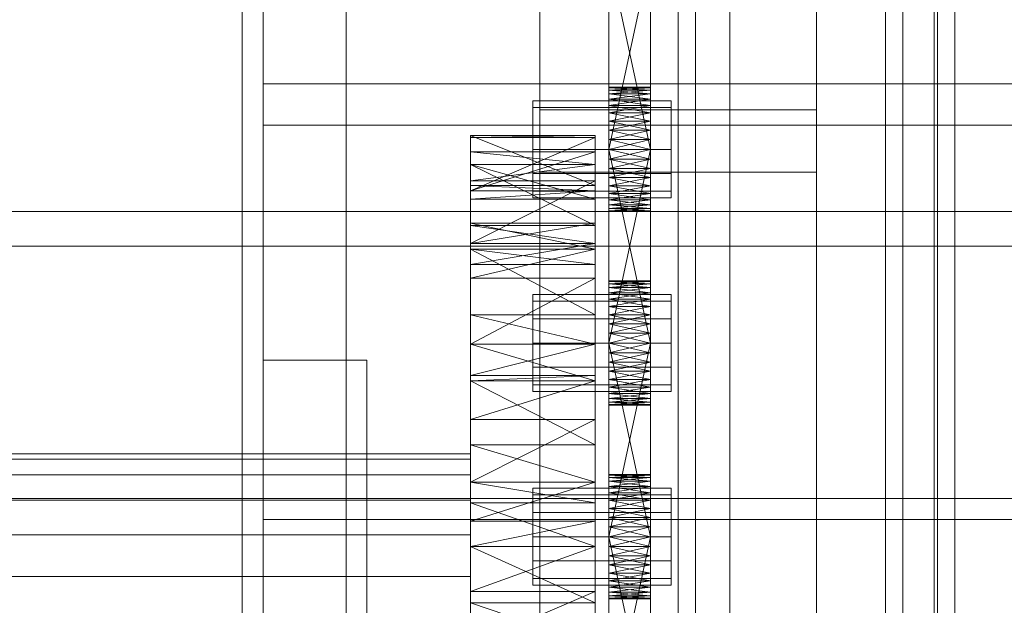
# Model space of a CAD drawing. Header units: millimetres. Extents: x -3490 to 61924, y -72580 to 6847.
# Tile 269 of 656: x 1365 to 1507, y -34615 to -34531. Entities that reach past the tile are written whole.
import ezdxf

# ---------------------------------------------------------------- set-up
doc = ezdxf.new("R2010")
doc.units = ezdxf.units.MM
for name, color, linetype, lineweight in [('COTAS_P', 1, 'Continuous', 0), ('frontal_C03', 7, 'Continuous', 0), ('frontal_secador', 7, 'Continuous', 0)]:
    doc.layers.add(name, color=color, linetype=linetype, lineweight=lineweight)
doc.dimstyles.new('R19_100', dxfattribs={"dimtxt": 250, "dimasz": 150, "dimexe": 150, "dimexo": 80, "dimgap": 100, "dimtad": 1, "dimtih": 1, "dimtoh": 1, "dimdsep": 46, "dimcen": 0.09, "dimadec": 0, "dimazin": 0, "dimtfac": 1, "dimtdec": 4, "dimtofl": 0, "dimtmove": 0, "dimatfit": 3, "dimfxl": 1, "dimtolj": 1, "dimtzin": 0, "dimarcsym": 0})

# ---------------------------------------------------------------- blocks, each defined once
blk = doc.blocks.new('DIM_R29_52')
at = {"layer": 'COTAS_P'}
for p, q in [((-1750, -34600), (-1600, -34555)), ((2600, -34600), (2450, -34555)), ((-1750, -35500), (-1750, -34600)), ((-1750, -34600), (2600, -34600)), ((-1750, -34600), (-1600, -34645)), ((2600, -34600), (2450, -34645)), ((2600, -35500), (2600, -34600))]:
    blk.add_line(p, q, dxfattribs=at)
blk.add_text('4350 P', height=250, dxfattribs=at).set_placement((425, -34500))

msp = doc.modelspace()

# ---------------------------------------------------------------- linework, layer by layer
at = {"layer": 'frontal_C03'}
for p, q in [((1500, -32314.944), (1500, -34875.113)), ((1500, -34879.011), (1500, -32318.841)), ((1490, -35975), (1490, -32996.942)), ((1497, -35975), (1497, -32996.942)), ((1490, -35975), (1490, -33266.434)), ((1497, -35975), (1497, -33266.434)), ((1490, -35975), (1490, -33805.417)), ((1497, -35975), (1497, -33805.417)), ((1440, -34543.799), (1440, -34196.893)), ((1480, -34196.893), (1480, -34543.799)), ((1440, -34205.876), (1440, -34552.782)), ((1480, -34552.782), (1480, -34205.876)), ((1460, -34625.634), (1460, -34356.142)), ((1500, -34356.142), (1500, -34625.634)), ((1467.5, -34957.413), (1467.5, -34362.453)), ((1492.5, -34362.453), (1492.5, -34957.413)), ((1462.5, -34697.731), (1462.5, -34372.263)), ((1497.5, -34372.263), (1497.5, -34697.731)), ((1462.5, -34704.469), (1462.5, -34379)), ((1497.5, -34704.469), (1497.5, -34379)), ((1467.5, -34983.77), (1467.5, -34388.81)), ((1492.5, -34983.77), (1492.5, -34388.81)), ((1460, -34664.612), (1460, -34395.121)), ((1500, -34664.612), (1500, -34395.121)), ((1460, -34676.738), (1460, -34407.247)), ((1500, -34407.247), (1500, -34676.738)), ((1490, -35975), (1490, -34411.773)), ((1497, -35975), (1497, -34411.773)), ((1460, -34725.461), (1460, -34455.97)), ((1500, -34725.461), (1500, -34455.97)), ((1440, -34813.291), (1440, -34466.384)), ((1480, -34466.384), (1480, -34813.291)), ((1440, -34475.367), (1440, -34822.274)), ((1480, -34822.274), (1480, -34475.367)), ((1480, -34543.799), (1440, -34543.799)), ((1440, -34543.799), (1440, -34552.782)), ((1480, -34552.782), (1480, -34543.799)), ((1440, -34552.782), (1480, -34552.782))]:
    msp.add_line(p, q, dxfattribs=at)
at = {"layer": 'frontal_secador'}
for p, q in [((1400, -36000), (1400, -33000)), ((1397, -35940), (1397, -33075)), ((1400, -36000), (1400, -33075)), ((1400, -34600), (1400, -33075)), ((1400, -35940), (1400, -33075)), ((1400, -34650), (1400, -33075)), ((1400, -36000), (1400, -33250)), ((1400, -34540), (1400, -34505)), ((1412, -34540), (1412, -34505)), ((1450, -34552.281), (1450, -34513.481)), ((1456, -34513.481), (1456, -34552.281)), ((1450, -34515.136), (1450, -34552.281)), ((1456, -34552.281), (1456, -34515.136)), ((1450, -34552.281), (1450, -34517.414)), ((1456, -34517.414), (1456, -34552.281)), ((1450, -34549.5), (1450, -34520.092)), ((1450, -34552.281), (1450, -34520.092)), ((1456, -34520.092), (1456, -34549.5)), ((1456, -34520.092), (1456, -34552.281)), ((1450, -34521.5), (1450, -34549.5)), ((1456, -34549.5), (1450, -34521.5)), ((1456, -34521.5), (1450, -34549.5)), ((1456, -34549.5), (1456, -34521.5)), ((1400, -34540), (2200, -34540)), ((1400, -34546), (1400, -34540)), ((1400, -34540), (1412, -34540)), ((1400, -35140), (1400, -34540)), ((1412, -35140), (1412, -34540)), ((1450, -34540.611), (1450, -34540.5)), ((1456, -34540.611), (1450, -34540.5)), ((1456, -34540.5), (1450, -34540.5)), ((1456, -34540.5), (1450, -34540.611)), ((1450, -34540.611), (1450, -34541.481)), ((1450, -34540.941), (1450, -34540.611)), ((1450, -34540.611), (1450, -34543.136)), ((1456, -34540.941), (1450, -34540.611)), ((1456, -34540.611), (1450, -34540.611)), ((1456, -34540.611), (1450, -34540.941)), ((1450, -34541.481), (1450, -34540.941)), ((1456, -34541.481), (1450, -34540.941)), ((1456, -34540.941), (1450, -34540.941)), ((1456, -34540.941), (1450, -34541.481)), ((1450, -34541.481), (1450, -34543.136)), ((1450, -34542.219), (1450, -34541.481)), ((1450, -34545.414), (1450, -34541.481)), ((1450, -34580.281), (1450, -34541.481)), ((1456, -34542.219), (1450, -34541.481)), ((1456, -34541.481), (1450, -34541.481)), ((1456, -34541.481), (1450, -34542.219)), ((1456, -34540.611), (1456, -34540.5)), ((1456, -34541.481), (1456, -34540.611)), ((1456, -34540.611), (1456, -34540.941)), ((1456, -34543.136), (1456, -34540.611)), ((1456, -34540.941), (1456, -34541.481)), ((1456, -34543.136), (1456, -34541.481)), ((1456, -34541.481), (1456, -34542.219)), ((1456, -34541.481), (1456, -34545.414)), ((1456, -34541.481), (1456, -34580.281)), ((1439, -34543.438), (1439, -34542.5)), ((1459, -34542.5), (1439, -34542.5)), ((1450, -34543.136), (1450, -34542.219)), ((1456, -34543.136), (1450, -34542.219)), ((1456, -34542.219), (1450, -34542.219)), ((1456, -34542.219), (1450, -34543.136)), ((1450, -34543.136), (1450, -34545.414)), ((1450, -34544.21), (1450, -34543.136)), ((1450, -34543.136), (1450, -34548.092)), ((1450, -34543.136), (1450, -34580.281)), ((1456, -34544.21), (1450, -34543.136)), ((1456, -34543.136), (1450, -34543.136)), ((1456, -34543.136), (1450, -34544.21)), ((1456, -34542.219), (1456, -34543.136)), ((1456, -34545.414), (1456, -34543.136)), ((1456, -34543.136), (1456, -34544.21)), ((1456, -34548.092), (1456, -34543.136)), ((1456, -34580.281), (1456, -34543.136)), ((1459, -34543.438), (1459, -34542.5)), ((1439, -34546), (1439, -34543.438)), ((1459, -34543.438), (1439, -34543.438)), ((1450, -34545.414), (1450, -34544.21)), ((1456, -34545.414), (1450, -34544.21)), ((1456, -34544.21), (1450, -34544.21)), ((1456, -34544.21), (1450, -34545.414)), ((1456, -34544.21), (1456, -34545.414)), ((1459, -34546), (1459, -34543.438)), ((1400, -34546), (2200, -34546)), ((1400, -35134), (1400, -34546)), ((1439, -34549.5), (1439, -34546)), ((1459, -34546), (1439, -34546)), ((1450, -34545.414), (1450, -34548.092)), ((1450, -34546.719), (1450, -34545.414)), ((1450, -34580.281), (1450, -34545.414)), ((1456, -34546.719), (1450, -34545.414)), ((1456, -34545.414), (1450, -34545.414)), ((1456, -34545.414), (1450, -34546.719)), ((1456, -34548.092), (1456, -34545.414)), ((1456, -34545.414), (1456, -34546.719)), ((1456, -34545.414), (1456, -34580.281)), ((1459, -34549.5), (1459, -34546)), ((1450, -34548.092), (1450, -34546.719)), ((1456, -34548.092), (1450, -34546.719)), ((1456, -34546.719), (1450, -34546.719)), ((1456, -34546.719), (1450, -34548.092)), ((1456, -34546.719), (1456, -34548.092)), ((1430, -34554.744), (1430, -34547.5)), ((1430, -34547.5), (1430, -34547.765)), ((1448, -34554.744), (1430, -34547.5)), ((1448, -34547.5), (1430, -34547.5)), ((1448, -34547.5), (1430, -34547.765)), ((1430, -34547.765), (1430, -34554.744)), ((1430, -34547.765), (1430, -34555.473)), ((1448, -34547.765), (1430, -34547.765)), ((1448, -34547.765), (1430, -34555.473)), ((1448, -34547.765), (1448, -34547.5)), ((1448, -34547.5), (1448, -34554.744)), ((1448, -34554.744), (1448, -34547.765)), ((1448, -34555.473), (1448, -34547.765)), ((1450, -34577.5), (1450, -34548.092)), ((1450, -34548.092), (1450, -34549.5)), ((1450, -34580.281), (1450, -34548.092)), ((1456, -34549.5), (1450, -34548.092)), ((1456, -34548.092), (1450, -34548.092)), ((1456, -34548.092), (1450, -34549.5)), ((1456, -34548.092), (1456, -34577.5)), ((1456, -34549.5), (1456, -34548.092)), ((1456, -34548.092), (1456, -34580.281)), ((1430, -34549.876), (1430, -34560.514)), ((1430, -34551.709), (1430, -34549.876)), ((1430, -34549.876), (1430, -34555.473)), ((1448, -34551.709), (1430, -34549.876)), ((1448, -34549.876), (1430, -34549.876)), ((1448, -34549.876), (1430, -34555.473)), ((1439, -34549.5), (1439, -34553)), ((1439, -34549.5), (1459, -34549.5)), ((1448, -34560.514), (1448, -34549.876)), ((1448, -34549.876), (1448, -34551.709)), ((1448, -34555.473), (1448, -34549.876)), ((1450, -34549.5), (1450, -34577.5)), ((1456, -34577.5), (1450, -34549.5)), ((1456, -34549.5), (1450, -34549.5)), ((1456, -34549.5), (1450, -34577.5)), ((1450, -34552.281), (1450, -34549.5)), ((1450, -34549.5), (1450, -34550.908)), ((1456, -34549.5), (1450, -34550.908)), ((1456, -34550.908), (1450, -34549.5)), ((1456, -34577.5), (1456, -34549.5)), ((1456, -34549.5), (1456, -34552.281)), ((1456, -34550.908), (1456, -34549.5)), ((1459, -34553), (1459, -34549.5)), ((1450, -34550.908), (1450, -34552.281)), ((1456, -34550.908), (1450, -34550.908)), ((1456, -34550.908), (1450, -34552.281)), ((1456, -34552.281), (1450, -34550.908)), ((1456, -34552.281), (1456, -34550.908)), ((1430, -34560.514), (1430, -34551.709)), ((1430, -34556.683), (1430, -34551.709)), ((1430, -34551.709), (1430, -34554.046)), ((1448, -34560.514), (1430, -34551.709)), ((1448, -34551.709), (1430, -34551.709)), ((1448, -34556.683), (1430, -34551.709)), ((1448, -34551.709), (1430, -34554.046)), ((1439, -34553), (1439, -34555.562)), ((1459, -34553), (1439, -34553)), ((1448, -34551.709), (1448, -34560.514)), ((1448, -34554.046), (1448, -34551.709)), ((1448, -34551.709), (1448, -34556.683)), ((1450, -34554.79), (1450, -34552.281)), ((1450, -34552.281), (1450, -34553.586)), ((1450, -34556.781), (1450, -34552.281)), ((1450, -34558.5), (1450, -34552.281)), ((1456, -34552.281), (1450, -34552.281)), ((1456, -34552.281), (1450, -34553.586)), ((1456, -34553.586), (1450, -34552.281)), ((1456, -34552.281), (1456, -34554.79)), ((1456, -34553.586), (1456, -34552.281)), ((1456, -34552.281), (1456, -34556.781)), ((1456, -34552.281), (1456, -34558.5)), ((1459, -34553), (1459, -34555.562)), ((1430, -34554.046), (1430, -34556.683)), ((1430, -34554.046), (1430, -34563.11)), ((1448, -34554.046), (1430, -34554.046)), ((1448, -34554.046), (1430, -34563.11)), ((1448, -34556.683), (1448, -34554.046)), ((1448, -34563.11), (1448, -34554.046)), ((1450, -34553.586), (1450, -34554.79)), ((1456, -34553.586), (1450, -34553.586)), ((1456, -34553.586), (1450, -34554.79)), ((1456, -34554.79), (1450, -34553.586)), ((1456, -34554.79), (1456, -34553.586)), ((1430, -34555.473), (1430, -34554.744)), ((1448, -34555.473), (1430, -34554.744)), ((1448, -34554.744), (1430, -34554.744)), ((1430, -34555.473), (1430, -34560.514)), ((1430, -34555.473), (1430, -34563.11)), ((1430, -34555.473), (1430, -34556.683)), ((1430, -34577.639), (1430, -34555.473)), ((1448, -34555.473), (1430, -34555.473)), ((1448, -34555.473), (1430, -34556.683)), ((1439, -34555.562), (1439, -34556.5)), ((1459, -34555.562), (1439, -34555.562)), ((1448, -34554.744), (1448, -34555.473)), ((1448, -34560.514), (1448, -34555.473)), ((1448, -34563.11), (1448, -34555.473)), ((1448, -34556.683), (1448, -34555.473)), ((1448, -34555.473), (1448, -34577.639)), ((1450, -34556.781), (1450, -34554.79)), ((1450, -34554.79), (1450, -34555.864)), ((1456, -34554.79), (1450, -34554.79)), ((1456, -34554.79), (1450, -34555.864)), ((1456, -34555.864), (1450, -34554.79)), ((1450, -34555.864), (1450, -34556.781)), ((1456, -34555.864), (1450, -34555.864)), ((1456, -34555.864), (1450, -34556.781)), ((1456, -34556.781), (1450, -34555.864)), ((1456, -34554.79), (1456, -34556.781)), ((1456, -34555.864), (1456, -34554.79)), ((1456, -34556.781), (1456, -34555.864)), ((1459, -34555.562), (1459, -34556.5)), ((1430, -34563.11), (1430, -34556.683)), ((1448, -34556.683), (1430, -34556.683)), ((1459, -34556.5), (1439, -34556.5)), ((1448, -34556.683), (1448, -34563.11)), ((1450, -34558.059), (1450, -34556.781)), ((1450, -34556.781), (1450, -34557.519)), ((1450, -34558.5), (1450, -34556.781)), ((1456, -34556.781), (1450, -34556.781)), ((1456, -34556.781), (1450, -34557.519)), ((1456, -34557.519), (1450, -34556.781)), ((1456, -34556.781), (1456, -34558.059)), ((1456, -34557.519), (1456, -34556.781)), ((1456, -34556.781), (1456, -34558.5)), ((1325, -34558.5), (2125, -34558.5)), ((1450, -34557.519), (1450, -34558.059)), ((1456, -34557.519), (1450, -34557.519)), ((1456, -34557.519), (1450, -34558.059)), ((1456, -34558.059), (1450, -34557.519)), ((1450, -34558.5), (1450, -34558.059)), ((1450, -34558.059), (1450, -34558.389)), ((1456, -34558.059), (1450, -34558.059)), ((1456, -34558.059), (1450, -34558.389)), ((1456, -34558.389), (1450, -34558.059)), ((1450, -34558.389), (1450, -34558.5)), ((1456, -34558.389), (1450, -34558.389)), ((1456, -34558.389), (1450, -34558.5)), ((1456, -34558.5), (1450, -34558.389)), ((1456, -34558.5), (1450, -34558.5)), ((1456, -34558.059), (1456, -34557.519)), ((1456, -34558.059), (1456, -34558.5)), ((1456, -34558.389), (1456, -34558.059)), ((1456, -34558.5), (1456, -34558.389)), ((1430, -34560.173), (1430, -34573.428)), ((1430, -34563.925), (1430, -34560.173)), ((1430, -34560.173), (1430, -34563.11)), ((1448, -34563.925), (1430, -34560.173)), ((1448, -34560.173), (1430, -34560.173)), ((1448, -34560.173), (1430, -34563.11)), ((1448, -34573.428), (1448, -34560.173)), ((1448, -34560.173), (1448, -34563.925)), ((1448, -34563.11), (1448, -34560.173)), ((1430, -34563.11), (1430, -34560.514)), ((1448, -34563.11), (1430, -34560.514)), ((1448, -34560.514), (1430, -34560.514)), ((1448, -34560.514), (1448, -34563.11)), ((1325, -34563.5), (2125, -34563.5)), ((1430, -34563.11), (1430, -34573.428)), ((1430, -34563.11), (1430, -34577.639)), ((1430, -34563.11), (1430, -34566.141)), ((1430, -34563.11), (1430, -34597.635)), ((1430, -34563.11), (1430, -34645.858)), ((1448, -34563.11), (1430, -34563.11)), ((1448, -34563.11), (1430, -34566.141)), ((1430, -34573.428), (1430, -34563.925)), ((1430, -34566.141), (1430, -34563.925)), ((1430, -34563.925), (1430, -34568.105)), ((1448, -34573.428), (1430, -34563.925)), ((1448, -34563.925), (1430, -34563.925)), ((1448, -34566.141), (1430, -34563.925)), ((1448, -34563.925), (1430, -34568.105)), ((1448, -34573.428), (1448, -34563.11)), ((1448, -34577.639), (1448, -34563.11)), ((1448, -34566.141), (1448, -34563.11)), ((1448, -34597.635), (1448, -34563.11)), ((1448, -34645.858), (1448, -34563.11)), ((1448, -34563.925), (1448, -34573.428)), ((1448, -34568.105), (1448, -34563.925)), ((1448, -34563.925), (1448, -34566.141)), ((1430, -34568.105), (1430, -34566.141)), ((1430, -34577.639), (1430, -34566.141)), ((1448, -34566.141), (1430, -34566.141)), ((1448, -34566.141), (1448, -34568.105)), ((1448, -34566.141), (1448, -34577.639)), ((1430, -34568.105), (1430, -34577.639)), ((1448, -34568.105), (1430, -34568.105)), ((1448, -34568.105), (1430, -34577.639)), ((1448, -34577.639), (1448, -34568.105)), ((1450, -34568.611), (1450, -34568.5)), ((1456, -34568.611), (1450, -34568.5)), ((1456, -34568.5), (1450, -34568.5)), ((1456, -34568.5), (1450, -34568.611)), ((1450, -34568.611), (1450, -34569.481)), ((1450, -34568.941), (1450, -34568.611)), ((1450, -34568.611), (1450, -34571.136)), ((1456, -34568.941), (1450, -34568.611)), ((1456, -34568.611), (1450, -34568.611)), ((1456, -34568.611), (1450, -34568.941)), ((1456, -34568.611), (1456, -34568.5)), ((1456, -34569.481), (1456, -34568.611)), ((1456, -34568.611), (1456, -34568.941)), ((1456, -34571.136), (1456, -34568.611)), ((1450, -34569.481), (1450, -34568.941)), ((1456, -34569.481), (1450, -34568.941)), ((1456, -34568.941), (1450, -34568.941)), ((1456, -34568.941), (1450, -34569.481)), ((1450, -34569.481), (1450, -34571.136)), ((1450, -34570.219), (1450, -34569.481)), ((1450, -34573.414), (1450, -34569.481)), ((1450, -34608.281), (1450, -34569.481)), ((1456, -34570.219), (1450, -34569.481)), ((1456, -34569.481), (1450, -34569.481)), ((1456, -34569.481), (1450, -34570.219)), ((1456, -34568.941), (1456, -34569.481)), ((1456, -34571.136), (1456, -34569.481)), ((1456, -34569.481), (1456, -34570.219)), ((1456, -34569.481), (1456, -34573.414)), ((1456, -34569.481), (1456, -34608.281)), ((1439, -34571.438), (1439, -34570.5)), ((1459, -34570.5), (1439, -34570.5)), ((1439, -34574), (1439, -34571.438)), ((1459, -34571.438), (1439, -34571.438)), ((1450, -34571.136), (1450, -34570.219)), ((1456, -34571.136), (1450, -34570.219)), ((1456, -34570.219), (1450, -34570.219)), ((1456, -34570.219), (1450, -34571.136)), ((1450, -34571.136), (1450, -34573.414)), ((1450, -34572.21), (1450, -34571.136)), ((1450, -34571.136), (1450, -34576.092)), ((1450, -34571.136), (1450, -34608.281)), ((1456, -34572.21), (1450, -34571.136)), ((1456, -34571.136), (1450, -34571.136)), ((1456, -34571.136), (1450, -34572.21)), ((1456, -34570.219), (1456, -34571.136)), ((1456, -34573.414), (1456, -34571.136)), ((1456, -34571.136), (1456, -34572.21)), ((1456, -34576.092), (1456, -34571.136)), ((1456, -34608.281), (1456, -34571.136)), ((1459, -34571.438), (1459, -34570.5)), ((1459, -34574), (1459, -34571.438)), ((1450, -34573.414), (1450, -34572.21)), ((1456, -34573.414), (1450, -34572.21)), ((1456, -34572.21), (1450, -34572.21)), ((1456, -34572.21), (1450, -34573.414)), ((1456, -34572.21), (1456, -34573.414)), ((1430, -34577.639), (1430, -34573.428)), ((1448, -34577.639), (1430, -34573.428)), ((1448, -34573.428), (1430, -34573.428)), ((1439, -34577.5), (1439, -34574)), ((1459, -34574), (1439, -34574)), ((1448, -34573.428), (1448, -34577.639)), ((1450, -34573.414), (1450, -34576.092)), ((1450, -34574.719), (1450, -34573.414)), ((1450, -34608.281), (1450, -34573.414)), ((1456, -34574.719), (1450, -34573.414)), ((1456, -34573.414), (1450, -34573.414)), ((1456, -34573.414), (1450, -34574.719)), ((1456, -34576.092), (1456, -34573.414)), ((1456, -34573.414), (1456, -34574.719)), ((1456, -34573.414), (1456, -34608.281)), ((1459, -34577.5), (1459, -34574)), ((1450, -34576.092), (1450, -34574.719)), ((1456, -34576.092), (1450, -34574.719)), ((1456, -34574.719), (1450, -34574.719)), ((1456, -34574.719), (1450, -34576.092)), ((1456, -34574.719), (1456, -34576.092)), ((1450, -34605.5), (1450, -34576.092)), ((1450, -34576.092), (1450, -34577.5)), ((1450, -34608.281), (1450, -34576.092)), ((1456, -34577.5), (1450, -34576.092)), ((1456, -34576.092), (1450, -34576.092)), ((1456, -34576.092), (1450, -34577.5)), ((1456, -34576.092), (1456, -34605.5)), ((1456, -34577.5), (1456, -34576.092)), ((1456, -34576.092), (1456, -34608.281)), ((1430, -34577.639), (1430, -34592.223)), ((1430, -34577.639), (1430, -34597.635)), ((1430, -34577.639), (1430, -34582.194)), ((1430, -34621.142), (1430, -34577.639)), ((1430, -34669.365), (1430, -34577.639)), ((1430, -34577.639), (1430, -34645.858)), ((1430, -34711.527), (1430, -34577.639)), ((1448, -34577.647), (1430, -34577.639)), ((1448, -34577.639), (1430, -34577.639)), ((1448, -34577.639), (1430, -34582.194)), ((1430, -34577.647), (1430, -34592.223)), ((1430, -34582.95), (1430, -34577.647)), ((1448, -34582.95), (1430, -34577.647)), ((1448, -34577.647), (1430, -34577.647)), ((1439, -34577.5), (1439, -34581)), ((1439, -34577.5), (1459, -34577.5)), ((1448, -34592.223), (1448, -34577.639)), ((1448, -34597.635), (1448, -34577.639)), ((1448, -34582.194), (1448, -34577.639)), ((1448, -34577.639), (1448, -34621.142)), ((1448, -34577.639), (1448, -34669.365)), ((1448, -34645.858), (1448, -34577.639)), ((1448, -34577.639), (1448, -34711.527)), ((1448, -34592.223), (1448, -34577.647)), ((1448, -34577.647), (1448, -34582.95)), ((1450, -34577.5), (1450, -34605.5)), ((1456, -34605.5), (1450, -34577.5)), ((1456, -34577.5), (1450, -34577.5)), ((1456, -34577.5), (1450, -34605.5)), ((1450, -34580.281), (1450, -34577.5)), ((1450, -34577.5), (1450, -34578.908)), ((1456, -34577.5), (1450, -34578.908)), ((1456, -34578.908), (1450, -34577.5)), ((1456, -34605.5), (1456, -34577.5)), ((1456, -34577.5), (1456, -34580.281)), ((1456, -34578.908), (1456, -34577.5)), ((1459, -34581), (1459, -34577.5)), ((1400, -34580), (1415, -34580)), ((1400, -34600), (1400, -34580)), ((1415, -34600), (1415, -34580)), ((1450, -34578.908), (1450, -34580.281)), ((1456, -34578.908), (1450, -34578.908)), ((1456, -34578.908), (1450, -34580.281)), ((1456, -34580.281), (1450, -34578.908)), ((1456, -34580.281), (1456, -34578.908)), ((1439, -34581), (1439, -34583.562)), ((1459, -34581), (1439, -34581)), ((1450, -34582.79), (1450, -34580.281)), ((1450, -34580.281), (1450, -34581.586)), ((1450, -34584.781), (1450, -34580.281)), ((1450, -34586.5), (1450, -34580.281)), ((1456, -34580.281), (1450, -34580.281)), ((1456, -34580.281), (1450, -34581.586)), ((1456, -34581.586), (1450, -34580.281)), ((1450, -34581.586), (1450, -34582.79)), ((1456, -34581.586), (1450, -34581.586)), ((1456, -34581.586), (1450, -34582.79)), ((1456, -34582.79), (1450, -34581.586)), ((1456, -34580.281), (1456, -34582.79)), ((1456, -34581.586), (1456, -34580.281)), ((1456, -34580.281), (1456, -34584.781)), ((1456, -34580.281), (1456, -34586.5)), ((1456, -34582.79), (1456, -34581.586)), ((1459, -34581), (1459, -34583.562)), ((1430, -34588.565), (1430, -34582.194)), ((1430, -34582.194), (1430, -34582.95)), ((1430, -34597.635), (1430, -34582.194)), ((1448, -34582.194), (1430, -34582.194)), ((1448, -34582.194), (1430, -34582.95)), ((1430, -34592.223), (1430, -34582.95)), ((1430, -34582.95), (1430, -34588.565)), ((1448, -34592.223), (1430, -34582.95)), ((1448, -34582.95), (1430, -34582.95)), ((1448, -34582.95), (1430, -34588.565)), ((1448, -34582.194), (1448, -34588.565)), ((1448, -34582.95), (1448, -34582.194)), ((1448, -34582.194), (1448, -34597.635)), ((1448, -34582.95), (1448, -34592.223)), ((1448, -34588.565), (1448, -34582.95)), ((1450, -34584.781), (1450, -34582.79)), ((1450, -34582.79), (1450, -34583.864)), ((1456, -34582.79), (1450, -34582.79)), ((1456, -34582.79), (1450, -34583.864)), ((1456, -34583.864), (1450, -34582.79)), ((1456, -34582.79), (1456, -34584.781)), ((1456, -34583.864), (1456, -34582.79)), ((1439, -34583.562), (1439, -34584.5)), ((1459, -34583.562), (1439, -34583.562)), ((1450, -34583.864), (1450, -34584.781)), ((1456, -34583.864), (1450, -34583.864)), ((1456, -34583.864), (1450, -34584.781)), ((1456, -34584.781), (1450, -34583.864)), ((1456, -34584.781), (1456, -34583.864)), ((1459, -34583.562), (1459, -34584.5)), ((1459, -34584.5), (1439, -34584.5)), ((1450, -34586.059), (1450, -34584.781)), ((1450, -34584.781), (1450, -34585.519)), ((1450, -34586.5), (1450, -34584.781)), ((1456, -34584.781), (1450, -34584.781)), ((1456, -34584.781), (1450, -34585.519)), ((1456, -34585.519), (1450, -34584.781)), ((1450, -34585.519), (1450, -34586.059)), ((1456, -34585.519), (1450, -34585.519)), ((1456, -34585.519), (1450, -34586.059)), ((1456, -34586.059), (1450, -34585.519)), ((1456, -34584.781), (1456, -34586.059)), ((1456, -34585.519), (1456, -34584.781)), ((1456, -34584.781), (1456, -34586.5)), ((1456, -34586.059), (1456, -34585.519)), ((1450, -34586.5), (1450, -34586.059)), ((1450, -34586.059), (1450, -34586.389)), ((1456, -34586.059), (1450, -34586.059)), ((1456, -34586.059), (1450, -34586.389)), ((1456, -34586.389), (1450, -34586.059)), ((1450, -34586.389), (1450, -34586.5)), ((1456, -34586.389), (1450, -34586.389)), ((1456, -34586.389), (1450, -34586.5)), ((1456, -34586.5), (1450, -34586.389)), ((1456, -34586.5), (1450, -34586.5)), ((1456, -34586.059), (1456, -34586.5)), ((1456, -34586.389), (1456, -34586.059)), ((1456, -34586.5), (1456, -34586.389)), ((1430, -34588.565), (1430, -34597.635)), ((1448, -34588.565), (1430, -34588.565)), ((1448, -34588.565), (1430, -34597.635)), ((1448, -34597.635), (1448, -34588.565)), ((1430, -34597.635), (1430, -34592.223)), ((1448, -34597.635), (1430, -34592.223)), ((1448, -34592.223), (1430, -34592.223)), ((1448, -34592.223), (1448, -34597.635)), ((1430, -34593.5), (1325, -34593.5)), ((1430, -34594.269), (1325, -34594.269)), ((1430, -34594.269), (1430, -34593.5)), ((1430, -34596.545), (1430, -34594.269)), ((1430, -34596.545), (1325, -34596.545)), ((1430, -34600.241), (1430, -34596.545)), ((1450, -34596.611), (1450, -34596.5)), ((1456, -34596.611), (1450, -34596.5)), ((1456, -34596.5), (1450, -34596.5)), ((1456, -34596.5), (1450, -34596.611)), ((1450, -34596.611), (1450, -34597.481)), ((1450, -34596.941), (1450, -34596.611)), ((1450, -34596.611), (1450, -34599.136)), ((1456, -34596.941), (1450, -34596.611)), ((1456, -34596.611), (1450, -34596.611)), ((1456, -34596.611), (1450, -34596.941)), ((1450, -34597.481), (1450, -34596.941)), ((1456, -34597.481), (1450, -34596.941)), ((1456, -34596.941), (1450, -34596.941)), ((1456, -34596.941), (1450, -34597.481)), ((1456, -34596.611), (1456, -34596.5)), ((1456, -34597.481), (1456, -34596.611)), ((1456, -34596.611), (1456, -34596.941)), ((1456, -34599.136), (1456, -34596.611)), ((1456, -34596.941), (1456, -34597.481)), ((1430, -34597.635), (1430, -34615.058)), ((1430, -34600.589), (1430, -34597.635)), ((1430, -34597.635), (1430, -34621.142)), ((1430, -34597.635), (1430, -34603.268)), ((1430, -34597.635), (1430, -34645.858)), ((1448, -34600.589), (1430, -34597.635)), ((1448, -34597.635), (1430, -34597.635)), ((1448, -34597.635), (1430, -34603.268)), ((1439, -34599.438), (1439, -34598.5)), ((1459, -34598.5), (1439, -34598.5)), ((1448, -34615.058), (1448, -34597.635)), ((1448, -34597.635), (1448, -34600.589)), ((1448, -34621.142), (1448, -34597.635)), ((1448, -34603.268), (1448, -34597.635)), ((1448, -34645.858), (1448, -34597.635)), ((1450, -34597.481), (1450, -34599.136)), ((1450, -34598.219), (1450, -34597.481)), ((1450, -34601.414), (1450, -34597.481)), ((1450, -34636.281), (1450, -34597.481)), ((1456, -34598.219), (1450, -34597.481)), ((1456, -34597.481), (1450, -34597.481)), ((1456, -34597.481), (1450, -34598.219)), ((1450, -34599.136), (1450, -34598.219)), ((1456, -34599.136), (1450, -34598.219)), ((1456, -34598.219), (1450, -34598.219)), ((1456, -34598.219), (1450, -34599.136)), ((1456, -34599.136), (1456, -34597.481)), ((1456, -34597.481), (1456, -34598.219)), ((1456, -34597.481), (1456, -34601.414)), ((1456, -34597.481), (1456, -34636.281)), ((1456, -34598.219), (1456, -34599.136)), ((1459, -34599.438), (1459, -34598.5)), ((1325, -34600), (1400, -34600)), ((1400, -34600), (1790, -34600)), ((1400, -34603), (1400, -34600)), ((1400, -34600), (1415, -34600)), ((1400, -34990), (1400, -34600)), ((1415, -34990), (1415, -34600)), ((1439, -34602), (1439, -34599.438)), ((1459, -34599.438), (1439, -34599.438)), ((1450, -34599.136), (1450, -34601.414)), ((1450, -34600.21), (1450, -34599.136)), ((1450, -34599.136), (1450, -34604.092)), ((1450, -34599.136), (1450, -34636.281)), ((1456, -34600.21), (1450, -34599.136)), ((1456, -34599.136), (1450, -34599.136)), ((1456, -34599.136), (1450, -34600.21)), ((1456, -34601.414), (1456, -34599.136)), ((1456, -34599.136), (1456, -34600.21)), ((1456, -34604.092), (1456, -34599.136)), ((1456, -34636.281), (1456, -34599.136)), ((1459, -34602), (1459, -34599.438)), ((1430, -34600.241), (1325, -34600.241)), ((1430, -34605.216), (1430, -34600.241)), ((1430, -34600.589), (1430, -34615.058)), ((1430, -34606.925), (1430, -34600.589)), ((1448, -34606.925), (1430, -34600.589)), ((1448, -34600.589), (1430, -34600.589)), ((1448, -34615.058), (1448, -34600.589)), ((1448, -34600.589), (1448, -34606.925)), ((1450, -34601.414), (1450, -34600.21)), ((1456, -34601.414), (1450, -34600.21)), ((1456, -34600.21), (1450, -34600.21)), ((1456, -34600.21), (1450, -34601.414)), ((1450, -34601.414), (1450, -34604.092)), ((1450, -34602.719), (1450, -34601.414)), ((1450, -34636.281), (1450, -34601.414)), ((1456, -34602.719), (1450, -34601.414)), ((1456, -34601.414), (1450, -34601.414)), ((1456, -34601.414), (1450, -34602.719)), ((1456, -34600.21), (1456, -34601.414)), ((1456, -34604.092), (1456, -34601.414)), ((1456, -34601.414), (1456, -34602.719)), ((1456, -34601.414), (1456, -34636.281)), ((1439, -34605.5), (1439, -34602)), ((1459, -34602), (1439, -34602)), ((1450, -34604.092), (1450, -34602.719)), ((1456, -34604.092), (1450, -34602.719)), ((1456, -34602.719), (1450, -34602.719)), ((1456, -34602.719), (1450, -34604.092)), ((1456, -34602.719), (1456, -34604.092)), ((1459, -34605.5), (1459, -34602)), ((1400, -34603), (1790, -34603)), ((1400, -34987), (1400, -34603)), ((1430, -34613.424), (1430, -34603.268)), ((1430, -34603.268), (1430, -34606.925)), ((1430, -34621.142), (1430, -34603.268)), ((1448, -34603.268), (1430, -34603.268)), ((1448, -34603.268), (1430, -34606.925)), ((1448, -34603.268), (1448, -34613.424)), ((1448, -34606.925), (1448, -34603.268)), ((1448, -34603.268), (1448, -34621.142)), ((1450, -34633.5), (1450, -34604.092)), ((1450, -34604.092), (1450, -34605.5)), ((1450, -34636.281), (1450, -34604.092)), ((1456, -34605.5), (1450, -34604.092)), ((1456, -34604.092), (1450, -34604.092)), ((1456, -34604.092), (1450, -34605.5)), ((1456, -34604.092), (1456, -34633.5)), ((1456, -34605.5), (1456, -34604.092)), ((1456, -34604.092), (1456, -34636.281)), ((1430, -34605.216), (1325, -34605.216)), ((1430, -34611.277), (1430, -34605.216)), ((1439, -34605.5), (1439, -34609)), ((1439, -34605.5), (1459, -34605.5)), ((1450, -34605.5), (1450, -34633.5)), ((1456, -34633.5), (1450, -34605.5)), ((1456, -34605.5), (1450, -34605.5)), ((1456, -34605.5), (1450, -34633.5)), ((1450, -34608.281), (1450, -34605.5)), ((1450, -34605.5), (1450, -34606.908)), ((1456, -34605.5), (1450, -34606.908)), ((1456, -34606.908), (1450, -34605.5)), ((1456, -34633.5), (1456, -34605.5)), ((1456, -34605.5), (1456, -34608.281)), ((1456, -34606.908), (1456, -34605.5)), ((1459, -34609), (1459, -34605.5)), ((1430, -34615.058), (1430, -34606.925)), ((1430, -34606.925), (1430, -34613.424)), ((1448, -34615.058), (1430, -34606.925)), ((1448, -34606.925), (1430, -34606.925)), ((1448, -34606.925), (1430, -34613.424)), ((1448, -34606.925), (1448, -34615.058)), ((1448, -34613.424), (1448, -34606.925)), ((1450, -34606.908), (1450, -34608.281)), ((1456, -34606.908), (1450, -34606.908)), ((1456, -34606.908), (1450, -34608.281)), ((1456, -34608.281), (1450, -34606.908)), ((1456, -34608.281), (1456, -34606.908)), ((1450, -34610.79), (1450, -34608.281)), ((1450, -34608.281), (1450, -34609.586)), ((1450, -34612.781), (1450, -34608.281)), ((1450, -34614.5), (1450, -34608.281)), ((1456, -34608.281), (1450, -34608.281)), ((1456, -34608.281), (1450, -34609.586)), ((1456, -34609.586), (1450, -34608.281)), ((1456, -34608.281), (1456, -34610.79)), ((1456, -34609.586), (1456, -34608.281)), ((1456, -34608.281), (1456, -34612.781)), ((1456, -34608.281), (1456, -34614.5)), ((1439, -34609), (1439, -34611.562)), ((1459, -34609), (1439, -34609)), ((1450, -34609.586), (1450, -34610.79)), ((1456, -34609.586), (1450, -34609.586)), ((1456, -34609.586), (1450, -34610.79)), ((1456, -34610.79), (1450, -34609.586)), ((1456, -34610.79), (1456, -34609.586)), ((1459, -34609), (1459, -34611.562)), ((1430, -34611.277), (1325, -34611.277)), ((1430, -34618.193), (1430, -34611.277)), ((1450, -34612.781), (1450, -34610.79)), ((1450, -34610.79), (1450, -34611.864)), ((1456, -34610.79), (1450, -34610.79)), ((1456, -34610.79), (1450, -34611.864)), ((1456, -34611.864), (1450, -34610.79)), ((1456, -34610.79), (1456, -34612.781)), ((1456, -34611.864), (1456, -34610.79)), ((1439, -34611.562), (1439, -34612.5)), ((1459, -34611.562), (1439, -34611.562)), ((1459, -34612.5), (1439, -34612.5)), ((1450, -34611.864), (1450, -34612.781)), ((1456, -34611.864), (1450, -34611.864)), ((1456, -34611.864), (1450, -34612.781)), ((1456, -34612.781), (1450, -34611.864)), ((1450, -34614.059), (1450, -34612.781)), ((1450, -34612.781), (1450, -34613.519)), ((1450, -34614.5), (1450, -34612.781)), ((1456, -34612.781), (1450, -34612.781)), ((1456, -34612.781), (1450, -34613.519)), ((1456, -34613.519), (1450, -34612.781)), ((1456, -34612.781), (1456, -34611.864)), ((1456, -34612.781), (1456, -34614.059)), ((1456, -34613.519), (1456, -34612.781)), ((1456, -34612.781), (1456, -34614.5)), ((1459, -34611.562), (1459, -34612.5)), ((1430, -34613.424), (1430, -34621.142)), ((1448, -34613.424), (1430, -34613.424)), ((1448, -34613.424), (1430, -34621.142)), ((1448, -34621.142), (1448, -34613.424)), ((1450, -34613.519), (1450, -34614.059)), ((1456, -34613.519), (1450, -34613.519)), ((1456, -34613.519), (1450, -34614.059)), ((1456, -34614.059), (1450, -34613.519)), ((1450, -34614.5), (1450, -34614.059)), ((1450, -34614.059), (1450, -34614.389)), ((1456, -34614.059), (1450, -34614.059)), ((1456, -34614.059), (1450, -34614.389)), ((1456, -34614.389), (1450, -34614.059)), ((1456, -34614.059), (1456, -34613.519)), ((1456, -34614.059), (1456, -34614.5)), ((1456, -34614.389), (1456, -34614.059)), ((1430, -34621.142), (1430, -34615.058)), ((1448, -34621.142), (1430, -34615.058)), ((1448, -34615.058), (1430, -34615.058)), ((1448, -34615.058), (1448, -34621.142)), ((1450, -34614.389), (1450, -34614.5)), ((1456, -34614.389), (1450, -34614.389)), ((1456, -34614.389), (1450, -34614.5)), ((1456, -34614.5), (1450, -34614.389)), ((1456, -34614.5), (1450, -34614.5)), ((1456, -34614.5), (1456, -34614.389))]:
    msp.add_line(p, q, dxfattribs=at)

# ---------------------------------------------------------------- dimensions: what is measured, and where the dimension line sits
at = {"layer": 'COTAS_P'}
dim = msp.add_aligned_dim(p1=(-1750, -35500), p2=(2600, -35500), distance=900, text='<> P', dimstyle='R19_100', dxfattribs=at)
dim.commit()
dim.dimension.update_dxf_attribs({"geometry": 'DIM_R29_52', "text_midpoint": (425, -34600)})

doc.saveas('drawing.dxf')
